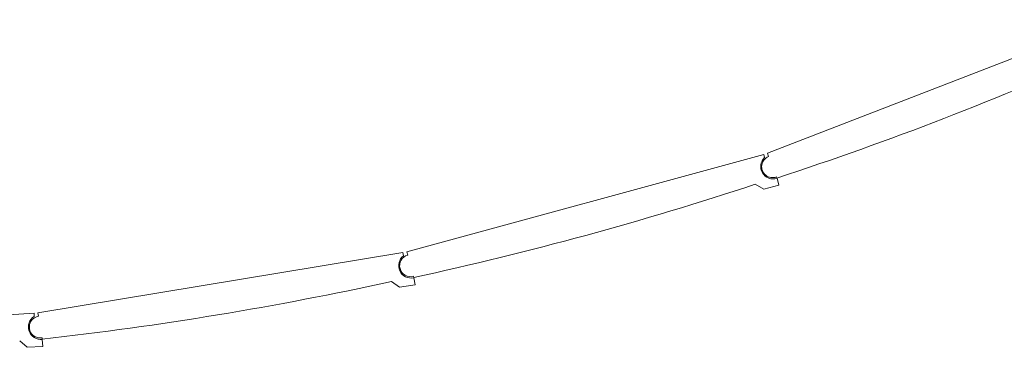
# Model space of a CAD drawing. Header units: metres. Extents: x 135583 to 135939, y 457896 to 458258.
# Tile 517 of 599: x 135679.98 to 135686.28, y 458159.73 to 458161.82. Entities that reach past the tile are written whole.
import ezdxf

# ---------------------------------------------------------------- set-up
doc = ezdxf.new("R2010")
doc.units = ezdxf.units.M
doc.layers.add('NIEUWE INSTALLATIE', color=250, linetype='Continuous', lineweight=0)

msp = doc.modelspace()

# ---------------------------------------------------------------- linework, layer by layer
at = {"layer": 'NIEUWE INSTALLATIE'}
for p, q in [((135686.9696, 458161.8234), (135684.7632, 458160.9691)), ((135684.7397, 458160.9614), (135682.4572, 458160.3385)), ((135684.745, 458160.9421), (135684.7397, 458160.9614)), ((135684.7632, 458160.9691), (135684.7714, 458160.9481)), ((135684.8219, 458160.8176), (135684.8246, 458160.8106)), ((135684.8373, 458160.7652), (135684.8255, 458160.8086)), ((135684.6856, 458160.7704), (135684.7409, 458160.7388)), ((135684.7409, 458160.7388), (135684.8373, 458160.7652)), ((135682.433, 458160.3333), (135680.0986, 458159.9484)), ((135682.4363, 458160.3135), (135682.433, 458160.3333)), ((135682.4572, 458160.3385), (135682.4631, 458160.3168)), ((135682.5, 458160.1818), (135682.502, 458160.1745)), ((135682.51, 458160.128), (135682.5026, 458160.1724)), ((135682.3596, 458160.1488), (135682.4113, 458160.1118)), ((135682.4113, 458160.1118), (135682.51, 458160.128)), ((135680.074, 458159.9456), (135677.7123, 458159.8028)), ((135680.0752, 458159.9257), (135680.074, 458159.9456)), ((135680.0986, 458159.9484), (135680.1022, 458159.9262)), ((135680.125, 458159.7881), (135680.1262, 458159.7807)), ((135680.1294, 458159.7336), (135680.1267, 458159.7785)), ((135679.9819, 458159.7698), (135680.0296, 458159.7276)), ((135680.0296, 458159.7276), (135680.1294, 458159.7336))]:
    msp.add_line(p, q, dxfattribs=at)
for centre, radius, start, end in [((135678.1936, 458181.072), 21.3189, 288.12175, 294.2079), ((135684.7966, 458160.8828), 0.07, 111.16482, 291.16482), ((135677.9894, 458181.0104), 21.3189, 282.22011, 288.30626), ((135682.4816, 458160.2493), 0.07, 105.26318, 285.26318), ((135677.78, 458180.9701), 21.3189, 276.31847, 282.40462), ((135680.1136, 458159.8571), 0.07, 99.36155, 279.36155)]:
    msp.add_arc(centre, radius, start, end, dxfattribs=at)
for centre, major_axis in [((135684.8007, 458160.8846), (-0.0763, 0.024)), ((135682.4857, 458160.2506), (-0.0735, 0.0317)), ((135680.1179, 458159.858), (-0.0698, 0.0391))]:
    msp.add_ellipse(centre, major_axis=major_axis, ratio=1, start_param=5.785696, end_param=8.473804, dxfattribs=at)

doc.saveas('drawing.dxf')
